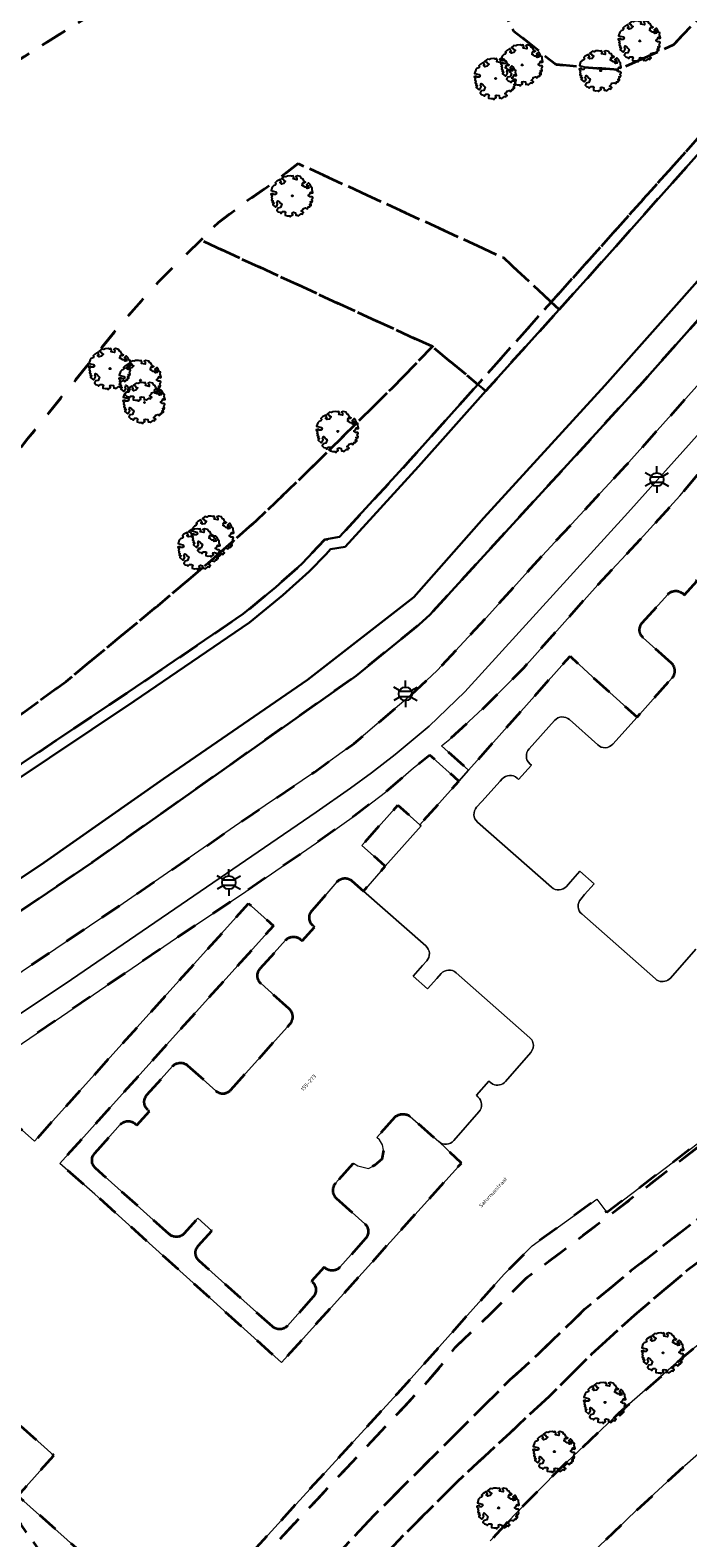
# Model space of a CAD drawing. Extents: x 105780 to 185197, y 477999 to 525027.
# Tile 280 of 562: x 107868 to 107930, y 478619 to 478762. Entities that reach past the tile are written whole.
import ezdxf
from ezdxf.enums import TextEntityAlignment as Align

# ---------------------------------------------------------------- set-up
doc = ezdxf.new("R2010")
doc.units = 0
doc.linetypes.add('XX-HIDDEN', pattern=[4, 2, -2])
for name, color, linetype, lineweight in [('B-GV-GR-BOOM-S', 252, 'Continuous', 25), ('B-GV-GR-MATERIAALGRENS-G', 252, 'XX-HIDDEN', 35), ('B-RO-IE-MEUBILAIR_WEGMEUBILAIR-S', 252, 'Continuous', 25), ('B-WE-GW-WATERGANG_SLOOT_INSTEEK-G', 252, 'Continuous', 30), ('B-XX-KG-KADASTRAAL_BEBOUWING-G', 252, 'Continuous', 20), ('B1-WE-OG-BEBOUWING-T18', 7, 'Continuous', 18), ('B1-WE-OG-TERREIN_ERF-GV', 252, 'Continuous', 18), ('B1-WE-OG-TOPOGRAFIE-T18', 10, 'Continuous', 18), ('B1-WE-VH-VERHARDING_ASFALT-GV', 252, 'Continuous', 18), ('B1-WE-VH-VERHARDING_TEGEL-GV', 252, 'Continuous', 18), ('TIJDELIJK UIT -WE-VH-VERHARDING_ASFALT-GV', 252, 'Continuous', 18)]:
    doc.layers.add(name, color=color, linetype=linetype, lineweight=lineweight)
doc.styles.add('NLCS-ISO', font='NLCS-ISO.ttf')
doc.styles.add('NLCS-ISO-M200-T18', font='NLCS-ISO.ttf', dxfattribs={"height": 0.36})

# ---------------------------------------------------------------- blocks, each defined once
blk = doc.blocks.new('B-SIE-WEG_LICHTMAST-SO')
at = {"ltscale": 0.1}
for p, q in [((-1.1, 0.63), (-2.19, 1.27)), ((0, 1.27), (0, 2.53)), ((1.1, 0.63), (2.19, 1.27)), ((-1.1, -0.63), (-2.19, -1.27)), ((0, -1.27), (0, -2.53)), ((1.1, -0.63), (2.19, -1.27))]:
    blk.add_line(p, q, dxfattribs=at)
at = {"flags": 128}
for points in [[(-1.16, 0.5), (1.16, 0.5)], [(-1.16, -0.5), (1.16, -0.5)]]:
    blk.add_lwpolyline(points, dxfattribs=at)
at = {"ltscale": 0.1}
blk.add_circle((0, 0), 1.27, dxfattribs=at)
at = {"style": 'NLCS-ISO'}
blk.add_attdef('TYPE', text='', height=1.8, dxfattribs=at).set_placement((0, 2.53), align=Align.BOTTOM_CENTER)
blk = doc.blocks.new('B-SGR-BOOM_06')
at = {"linetype": 'Continuous', "flags": 128}
blk.add_lwpolyline([(1.08, 1.41), (1.01, 1.58), (0.88, 1.63), (0.78, 1.81), (0.51, 1.88), (0.34, 1.81), (0.44, 1.71), (0.43, 1.52), (0.09, 1.59), (0.14, 1.73), (0.07, 1.88), (-0.06, 1.84), (-0.19, 1.88), (-0.46, 1.86), (-0.6, 1.79), (-0.78, 1.83), (-1.02, 1.64), (-0.85, 1.56), (-0.8, 1.46), (-0.63, 1.37), (-0.8, 1.16), (-1.02, 1.11), (-1.17, 1.24), (-1.05, 1.29), (-1.15, 1.54), (-1.45, 1.37), (-1.6, 1.21), (-1.52, 1.14), (-1.6, 1.01), (-1.77, 0.94), (-1.89, 0.82), (-2, 0.49), (-1.55, 0.37), (-1.48, 0.22), (-1.6, 0.12), (-1.8, 0.12), (-1.84, 0.22), (-2.04, 0.15), (-1.9, -0.07), (-1.97, -0.15), (-1.89, -0.22), (-1.95, -0.4), (-1.81, -0.47), (-1.89, -0.62), (-1.77, -0.64), (-1.72, -0.68), (-1.85, -0.84), (-1.57, -1.07), (-1.47, -0.97), (-1.38, -0.79), (-1.45, -0.7), (-1.37, -0.47), (-1.25, -0.54), (-1.12, -0.7), (-1, -0.8), (-1.12, -1.12), (-1.37, -1.17), (-1.47, -1.36), (-1.33, -1.51), (-1.13, -1.56), (-1.11, -1.61), (-1.08, -1.66), (-0.93, -1.49), (-0.73, -1.49), (-0.63, -1.56), (-0.68, -1.71), (-0.68, -1.84), (-0.46, -1.89), (-0.24, -1.88), (-0.19, -1.98), (-0.09, -1.86), (0.04, -1.79), (-0.02, -1.6), (0.11, -1.56), (0.31, -1.61), (0.34, -1.84), (0.46, -1.83), (0.58, -1.89), (0.83, -1.69), (0.95, -1.74), (0.93, -1.66), (1.06, -1.59), (0.96, -1.49), (0.85, -1.46), (1.03, -1.29), (1.05, -1.19), (1.26, -1.14), (1.42, -1.22), (1.51, -1.12), (1.51, -1.05), (1.65, -1.05), (1.65, -0.95), (1.78, -0.91), (1.78, -0.82), (1.63, -0.82), (1.82, -0.64), (1.7, -0.57), (1.85, -0.62), (1.9, -0.5), (1.82, -0.37), (1.93, -0.18), (1.87, -0.1), (1.7, -0.1), (1.5, 0.03), (1.63, 0.12), (1.75, 0.34), (1.82, 0.24), (1.95, 0.29), (1.87, 0.57), (1.88, 0.75), (1.8, 0.79), (1.67, 1.06), (1.53, 1.21), (1.35, 1.04), (1.47, 0.97), (1.57, 0.72), (1.41, 0.69), (1.33, 0.85), (1.2, 0.82), (1.06, 0.92), (0.9, 1.01), (0.98, 1.07), (0.93, 1.17), (1.01, 1.27), (1.15, 1.22), (1.26, 1.29)], close=True, dxfattribs=at)
blk.add_circle((0, 0), 0.06)
at = {"style": 'NLCS-ISO'}
blk.add_attdef('SOORT', text='', height=0.3, dxfattribs=at).set_placement((0, -0.36), align=Align.TOP_CENTER)

msp = doc.modelspace()

# ---------------------------------------------------------------- linework, layer by layer
at = {"layer": 'B-GV-GR-MATERIAALGRENS-G', "flags": 128}
for points in [[(108091.741, 478911.392), (108091.505, 478911.653), (108091.34, 478911.836), (108086.468, 478907.148), (108085.697, 478906.246), (108085.418, 478905.667), (108085.251, 478904.825), (108085.976, 478899.518), (108085.646, 478897.782), (108085.037, 478896.62), (108083.096, 478894.266), (108062.45, 478871.496), (108040.219, 478846.451), (108039.522, 478846.086), (108038.119, 478845.963), (108031.682, 478846.108), (108030.67, 478845.795), (108029.504, 478844.797), (108010.175, 478822.752), (107946.4, 478751.732), (107925.562, 478728.26), (107905.809, 478706.648), (107904.806, 478705.728), (107898.836, 478700.882), (107873.965, 478683.262), (107859.619, 478673.538), (107856.058, 478671.377), (107840.859, 478661.756), (107840.719, 478659.482), (107829.388, 478649.192), (107815.598, 478636.938), (107816.985, 478636.144), (107818.294, 478635.312), (107818.409, 478635.239), (107819.633, 478637.361), (107820.695, 478638.681), (107823.748, 478641.848), (107825.834, 478643.823), (107827.896, 478645.667), (107830.192, 478647.546), (107835.44, 478651.466), (107861.534, 478669.196), (107864.132, 478670.833), (107876.859, 478679.394), (107889.115, 478687.853), (107894.909, 478691.791), (107898.65, 478694.48), (107904.006, 478699.058), (107906.505, 478701.391), (107911.141, 478706.391), (107915.635, 478711.394), (107924.297, 478720.738), (107935.031, 478732.758), (107944.775, 478743.508), (107955.949, 478755.954), (107965.704, 478766.821), (107982.639, 478785.684), (108000, 478805.115), (108008.702, 478814.902), (108016.492, 478823.31), (108017.159, 478823.725), (108017.478, 478823.789), (108040.861, 478825.137), (108041.392, 478825.308), (108042.522, 478826.265), (108054.263, 478839.153), (108066.995, 478853.622), (108079.169, 478866.934), (108079.744, 478867.574), (108093.019, 478882.345), (108104.584, 478895.504), (108105.002, 478896.445), (108105.013, 478897.469), (108104.932, 478898.499), (108104.622, 478899.485), (108104.158, 478900.291)], [(107966.515, 478791.147), (107963.276, 478799.187), (107959.03, 478803.395), (107952.558, 478797.739), (107954.527, 478790.473), (107951.485, 478786.915), (107945.398, 478779.149), (107931.487, 478763.3), (107928.803, 478760.47), (107923.529, 478758.086), (107917.716, 478758.584), (107913.73, 478761.74), (107911.687, 478765.696), (107910.334, 478764.591), (107908.906, 478763.766), (107905.892, 478762.998), (107904.2, 478762.905), (107902, 478763.343), (107899.08, 478764.073), (107898.136, 478764.312), (107895.878, 478765.16), (107894.129, 478765.957), (107892.912, 478766.757), (107892.259, 478767.316), (107891.645, 478768.033), (107891.202, 478768.725), (107889.19, 478772.394), (107887.548, 478775.635), (107885.907, 478771.904), (107884.103, 478769.765), (107855.705, 478751.889), (107831.95, 478737.19), (107831.797, 478735.492), (107832.898, 478733.684), (107834.719, 478730.973), (107836.579, 478727.914), (107838.828, 478725.029), (107841.14, 478722.498), (107842.436, 478720.693), (107848.323, 478714.914), (107850.385, 478712.429), (107852.177, 478711.402), (107854.391, 478711.289), (107856.557, 478711.796), (107858.476, 478712.633), (107860.28, 478713.786), (107862.433, 478716.108), (107865.118, 478719.755), (107867.867, 478723.252), (107876.836, 478734.304), (107880.175, 478738.042), (107884.186, 478742.018), (107885.857, 478743.674), (107888.565, 478745.715), (107890.693, 478747.191), (107893.386, 478749.244), (107912.802, 478740.32), (107917.246, 478736.155), (107926.667, 478746.706)], [(107954.527, 478790.473), (107952.558, 478797.739), (107948.296, 478794.189), (107945.745, 478792.303), (107943.282, 478790.295), (107941.088, 478788.826), (107938.911, 478787.631), (107932.167, 478784.133), (107930.268, 478783.038), (107928.871, 478782.164), (107927.571, 478781.206), (107926.195, 478780.048), (107924.464, 478778.472), (107922.887, 478776.909), (107918.077, 478771.902), (107914.346, 478768.186), (107911.687, 478765.696), (107913.73, 478761.74), (107917.716, 478758.584), (107923.529, 478758.086), (107928.803, 478760.47), (107931.487, 478763.3), (107945.398, 478779.149), (107951.485, 478786.915)], [(107966.929, 478790.12), (107966.515, 478791.147), (107926.667, 478746.706), (107917.246, 478736.155), (107917.988, 478735.46), (107922.23, 478740.175), (107932.234, 478751.425), (107951.74, 478773.03)], [(107855.705, 478751.889), (107884.103, 478769.765), (107885.907, 478771.904), (107887.548, 478775.635), (107884.613, 478781.428), (107883.595, 478781.049), (107880.515, 478779.361), (107879.233, 478778.658), (107876.067, 478776.844), (107858.326, 478767.497), (107836.002, 478756.023), (107834.495, 478759.076), (107830.925, 478757.717), (107822.867, 478753.907), (107819.359, 478751.957), (107816.253, 478749.797), (107813.172, 478747.005), (107811.358, 478745.119), (107810.05, 478743.199), (107810.136, 478741.17), (107811.721, 478738.767), (107817.166, 478732), (107826.26, 478718.546), (107830.787, 478711.571), (107832.331, 478709.409), (107833.571, 478709.312), (107835.384, 478709.855), (107836.634, 478710.783), (107838.842, 478712.577), (107841.013, 478714.667), (107842.687, 478716.821), (107843.061, 478718.666), (107842.436, 478720.693), (107841.14, 478722.498), (107838.828, 478725.029), (107836.579, 478727.914), (107834.719, 478730.973), (107832.898, 478733.684), (107831.797, 478735.492), (107831.95, 478737.19)], [(107848.323, 478714.914), (107842.436, 478720.693), (107843.061, 478718.666), (107842.687, 478716.821), (107841.013, 478714.667), (107838.842, 478712.577), (107836.634, 478710.783), (107835.384, 478709.855), (107833.571, 478709.312), (107832.331, 478709.409), (107830.787, 478711.571), (107826.26, 478718.546), (107817.166, 478732), (107811.721, 478738.767), (107810.136, 478741.17), (107810.05, 478743.199), (107811.358, 478745.119), (107813.172, 478747.005), (107816.253, 478749.797), (107819.359, 478751.957), (107822.867, 478753.907), (107830.925, 478757.717), (107834.495, 478759.076), (107835.381, 478759.469), (107831.414, 478765.17), (107801.127, 478744.753), (107815.645, 478722.893), (107840.445, 478686.035), (107842.282, 478684.109), (107843.286, 478683.492), (107844.86, 478682.906), (107846.517, 478682.416), (107848.296, 478682.33), (107850.273, 478682.399), (107851.887, 478682.75), (107853.451, 478683.338), (107877.351, 478699.325), (107888.181, 478706.723), (107891.276, 478709.263), (107893.721, 478711.458), (107895.889, 478713.748), (107897.291, 478713.989), (107903.986, 478721.304), (107910.319, 478728.397), (107906.036, 478731.956), (107902.207, 478728.012), (107894.018, 478719.926), (107889.433, 478715.521), (107884.846, 478711.478), (107880.138, 478707.491), (107871.488, 478700.329), (107861.718, 478693.235), (107857.407, 478690.473), (107854.752, 478689.422), (107851.648, 478688.635), (107849.359, 478689.052), (107847.421, 478690.276), (107845.332, 478692.279), (107843.381, 478694.5), (107841.297, 478696.763), (107839.849, 478698.699), (107838.425, 478701.311), (107837.361, 478703.81), (107837.217, 478706.146), (107838.486, 478708.165), (107840.221, 478710.195), (107842.498, 478712.435), (107844.773, 478714.364), (107846.636, 478715.08)], [(107893.386, 478749.244), (107890.693, 478747.191), (107888.565, 478745.715), (107885.857, 478743.674), (107884.186, 478742.018), (107906.036, 478731.956), (107910.319, 478728.397), (107917.246, 478736.155), (107912.802, 478740.32)], [(107906.036, 478731.956), (107884.186, 478742.018), (107880.175, 478738.042), (107876.836, 478734.304), (107867.867, 478723.252), (107865.118, 478719.755), (107862.433, 478716.108), (107860.28, 478713.786), (107858.476, 478712.633), (107856.557, 478711.796), (107854.391, 478711.289), (107852.177, 478711.402), (107850.385, 478712.429), (107848.323, 478714.914), (107846.636, 478715.08), (107844.773, 478714.364), (107842.498, 478712.435), (107840.221, 478710.195), (107838.486, 478708.165), (107837.217, 478706.146), (107837.361, 478703.81), (107838.425, 478701.311), (107839.849, 478698.699), (107841.297, 478696.763), (107843.381, 478694.5), (107845.332, 478692.279), (107847.421, 478690.276), (107849.359, 478689.052), (107851.648, 478688.635), (107854.752, 478689.422), (107857.407, 478690.473), (107861.718, 478693.235), (107871.488, 478700.329), (107880.138, 478707.491), (107884.846, 478711.478), (107889.433, 478715.521), (107894.018, 478719.926), (107902.207, 478728.012)], [(107917.988, 478735.46), (107917.246, 478736.155), (107910.319, 478728.397), (107911.072, 478727.771)], [(107994.029, 478682.554), (107993.133, 478686.228), (107992.649, 478686.954), (107982.782, 478695.726), (107981.834, 478694.596), (107984.999, 478691.713), (107989.52, 478687.746), (107982.585, 478684.263), (107977.304, 478681.881), (107972.395, 478680.215), (107966.089, 478677.844), (107960.484, 478675.307), (107950.366, 478670.163), (107945.389, 478666.535), (107939.923, 478662.7), (107934.509, 478659.038), (107924.114, 478650.983), (107918.366, 478646.602), (107914.854, 478643.976), (107911.646, 478640.759), (107908.189, 478637.464), (107906.786, 478635.656), (107905.22, 478633.838), (107885.914, 478613.267), (107878.057, 478605.611), (107876.656, 478604.227), (107877.709, 478603.168), (107878.241, 478603.679), (107879.053, 478604.458), (107881.225, 478602.647), (107881.478, 478602.519), (107881.689, 478602.546), (107889.586, 478610.109), (107895.782, 478616.534), (107900.594, 478621.665), (107913.324, 478634.373), (107916.008, 478636.837), (107920.428, 478641.108), (107924.761, 478644.686), (107929.816, 478648.631), (107935.295, 478652.79), (107939.213, 478655.559), (107941.004, 478656.825), (107947.212, 478661.106), (107952.591, 478664.727), (107958.396, 478667.862), (107963.071, 478670.21), (107968.841, 478672.967), (107974.342, 478675.353), (107980.806, 478678.022), (107986.519, 478680.515), (107991.293, 478682.081)], [(107994.373, 478680.313), (107994.029, 478682.554), (107991.293, 478682.081), (107986.519, 478680.515), (107980.806, 478678.022), (107974.342, 478675.353), (107968.841, 478672.967), (107963.071, 478670.21), (107958.396, 478667.862), (107952.591, 478664.727), (107947.212, 478661.106), (107941.004, 478656.825), (107939.213, 478655.559), (107935.295, 478652.79), (107929.816, 478648.631), (107924.761, 478644.686), (107920.428, 478641.108), (107916.008, 478636.837), (107913.324, 478634.373), (107900.594, 478621.665), (107895.782, 478616.534), (107889.586, 478610.109), (107881.689, 478602.546), (107881.478, 478602.519), (107881.225, 478602.647), (107879.053, 478604.458), (107878.241, 478603.679), (107877.709, 478603.168), (107880.118, 478600.967), (107881.393, 478600.439), (107882.583, 478600.035), (107883.207, 478600.077), (107883.738, 478600.312), (107893.058, 478609.077), (107897.475, 478613.432), (107902.834, 478619.242), (107908.365, 478624.774), (107917.083, 478632.866), (107921.013, 478636.788), (107925.355, 478640.742), (107930.107, 478644.754), (107934.788, 478648.346), (107939.327, 478651.939), (107941.054, 478653.165), (107945.072, 478656.016), (107950.015, 478659.408), (107964.066, 478667.101), (107968.592, 478669.696), (107973.309, 478671.839), (107983.166, 478676.004), (107988.042, 478677.94), (107991.745, 478679.292)], [(108006.566, 478677.269), (108008.013, 478677.687), (108011.644, 478678.645), (108012.425, 478678.83), (108012.085, 478680.23), (108011.43, 478680.82), (108009.98, 478680.442), (108005.501, 478679.274), (107997.174, 478676.815), (107995.047, 478678.271), (107994.969, 478678.324), (107994.373, 478680.313), (107991.745, 478679.292), (107988.042, 478677.94), (107983.166, 478676.004), (107973.309, 478671.839), (107968.592, 478669.696), (107964.066, 478667.101), (107950.015, 478659.408), (107945.072, 478656.016), (107941.054, 478653.165), (107939.327, 478651.939), (107934.788, 478648.346), (107930.107, 478644.754), (107925.355, 478640.742), (107921.013, 478636.788), (107917.083, 478632.866), (107908.365, 478624.774), (107902.834, 478619.242), (107897.475, 478613.432), (107893.058, 478609.077), (107883.738, 478600.312), (107883.207, 478600.077), (107882.583, 478600.035), (107881.393, 478600.439), (107880.118, 478600.967), (107877.709, 478603.168), (107881.213, 478591.942), (107869.717, 478578.974), (107861.269, 478569.365), (107862.57, 478568.254), (107871.786, 478578.903), (107882.368, 478590.957), (107886.731, 478595.985), (107888.665, 478597.925), (107901.723, 478608.827), (107903.187, 478610.107), (107904.046, 478610.983), (107911.487, 478619.211), (107913.772, 478621.653), (107918.169, 478626.148), (107923.659, 478631.281), (107929.758, 478636.617), (107933.301, 478639.523), (107936.975, 478642.415), (107941.074, 478645.495), (107945.293, 478648.545), (107952.473, 478653.317), (107956.141, 478655.612), (107960.091, 478657.954), (107970.721, 478663.669), (107974.296, 478665.348), (107977.187, 478666.771), (107979.396, 478667.755), (107984.725, 478669.985), (107988.181, 478671.356), (107990.937, 478672.388), (107997.362, 478674.561), (108000, 478675.375)], [(107864.033, 478660.206), (107852.384, 478650.621), (107848.191, 478646.454), (107847.975, 478645.947), (107847.919, 478645.498), (107848.068, 478644.959), (107862.874, 478623.314), (107876.656, 478604.227), (107878.057, 478605.611), (107870.847, 478615.568), (107861.828, 478628.514), (107856.417, 478636.281), (107850.971, 478644.808), (107850.908, 478645.32), (107851.064, 478645.852), (107851.424, 478646.484), (107853.591, 478649.461)], [(107979.045, 478649.676), (107976.726, 478654.619), (107975.38, 478657.334), (107974.821, 478657.062), (107969.321, 478654.202), (107962.364, 478650.359), (107958.939, 478648.343), (107955.575, 478646.226), (107951.404, 478643.44), (107947.303, 478640.553), (107943.278, 478637.559), (107939.337, 478634.457), (107934.535, 478630.454), (107929.85, 478626.313), (107925.268, 478622.06), (107920.771, 478617.717), (107917.234, 478614.151), (107913.782, 478610.504), (107910.406, 478606.786), (107907.099, 478603.006), (107906.006, 478601.992), (107902.845, 478598.37), (107901.577, 478596.628), (107900.765, 478595.323), (107897.538, 478589.127), (107896.193, 478586.88), (107894.667, 478584.753), (107869.927, 478556.26), (107873.658, 478553.012), (107922.771, 478607.232), (107923.246, 478607.863), (107926.135, 478610.999), (107929.089, 478614.072), (107932.123, 478617.068), (107935.249, 478619.968), (107939.777, 478623.931), (107944.411, 478627.771), (107949.158, 478631.47), (107954.027, 478635.007), (107958.687, 478638.161), (107963.449, 478641.161), (107968.3, 478644.012), (107973.232, 478646.722)]]:
    msp.add_lwpolyline(points, close=True, dxfattribs=at)
for points in [[(107947.734, 478694.882), (107949.73, 478693.082), (107955.712, 478699.724), (107957.455, 478701.757), (107957.446, 478703.058), (107956.5, 478703.958), (107953.067, 478700.246), (107935.241, 478716.202), (107933.12, 478718.033), (107938.576, 478724.016), (107936.34, 478726.03), (107934.437, 478723.94), (107929.381, 478717.858), (107925.621, 478713.742), (107921.64, 478709.479), (107914.648, 478701.639), (107911.25, 478698.199), (107907.686, 478694.902), (107906.888, 478694.269), (107909.453, 478691.974), (107910.252, 478692.873), (107919.018, 478702.735), (107921.127, 478700.772), (107925.344, 478696.988), (107928.652, 478700.675)], [(107929.65, 478708.641), (107929.798, 478708.508), (107931, 478709.847), (107930.851, 478709.981)], [(107925.833, 478705.882), (107928.238, 478708.565)], [(107928.575, 478702.085), (107925.914, 478704.476)], [(107898.445, 478681.52), (107899.55, 478680.547), (107901.59, 478682.896), (107899.388, 478684.866), (107902.793, 478688.671), (107904.867, 478686.815), (107908.537, 478690.944), (107905.786, 478693.396), (107904.258, 478692.185), (107901.612, 478689.905), (107898.678, 478687.655), (107895.121, 478685.097), (107888.444, 478680.52), (107881.907, 478676.131), (107863.181, 478663.336), (107864.556, 478660.78), (107864.033, 478660.206), (107853.591, 478649.461), (107851.424, 478646.484), (107851.064, 478645.852), (107850.908, 478645.32), (107850.971, 478644.808), (107856.417, 478636.281), (107861.828, 478628.514), (107870.847, 478615.568), (107878.057, 478605.611), (107885.914, 478613.267), (107905.22, 478633.838), (107906.786, 478635.656), (107908.189, 478637.464), (107911.646, 478640.759), (107914.854, 478643.976), (107918.366, 478646.602), (107924.114, 478650.983), (107934.509, 478659.038), (107939.923, 478662.7), (107945.389, 478666.535), (107950.366, 478670.163), (107960.484, 478675.307), (107966.089, 478677.844), (107972.395, 478680.215), (107977.304, 478681.881), (107982.585, 478684.263), (107989.52, 478687.746), (107984.999, 478691.713), (107978.42, 478684.39), (107974.939, 478687.588), (107973.539, 478686.972), (107975.033, 478682.848), (107950.945, 478674.461), (107944.584, 478672.355), (107940.383, 478667.704), (107942.259, 478665.241), (107922.505, 478650.217), (107921.533, 478651.452), (107915.445, 478647.056), (107912.81, 478644.376), (107902.729, 478633.089), (107891.793, 478621.16), (107885.228, 478613.91), (107880.988, 478617.598), (107880.38, 478616.908), (107877.69, 478613.858), (107866.947, 478623.473), (107870.32, 478627.267), (107855.54, 478640.501), (107856.643, 478641.687), (107852.791, 478645.253), (107865.64, 478659.49), (107868.527, 478656.946), (107888.709, 478679.377), (107891.052, 478677.276), (107870.911, 478654.846), (107874.204, 478651.944), (107891.809, 478636.043), (107908.777, 478654.882), (107906.641, 478656.902), (107903.941, 478659.265)], [(107894.679, 478678.704), (107894.942, 478678.995), (107897.04, 478681.425)], [(107893.609, 478675.985), (107893.756, 478675.853), (107894.93, 478677.163), (107894.779, 478677.294)], [(107889.798, 478673.231), (107892.197, 478675.909)], [(107892.538, 478669.433), (107889.875, 478671.82)], [(107887.025, 478661.781), (107892.616, 478668.022)], [(107879.12, 478661.311), (107881.539, 478664.01)], [(107882.95, 478664.088), (107885.614, 478661.702)], [(107878.02, 478658.581), (107878.167, 478658.449), (107879.347, 478659.766), (107879.199, 478659.899)], [(107874.189, 478655.799), (107876.607, 478658.504)], [(107902.5, 478659.214), (107900.788, 478657.303), (107901.048, 478657.07), (107901.338, 478656.589), (107901.439, 478656.083), (107901.279, 478655.242), (107900.619, 478654.662), (107900.001, 478654.375), (107899.002, 478654.6), (107898.604, 478654.866), (107896.9, 478652.964)], [(107881.227, 478648.155), (107874.268, 478654.389)], [(107896.977, 478651.553), (107899.657, 478649.152)], [(107883.957, 478647.053), (107885.245, 478648.49), (107883.926, 478649.671), (107882.638, 478648.233)], [(107899.735, 478647.741), (107897.325, 478645.053)], [(107890.955, 478639.443), (107884.035, 478645.642)], [(107895.913, 478644.976), (107895.817, 478645.063), (107894.623, 478643.73), (107894.72, 478643.643)], [(107894.797, 478642.232), (107892.366, 478639.52)]]:
    msp.add_lwpolyline(points, dxfattribs=at)
for points in [[(107928.238, 478708.565, -0.4150316), (107929.65, 478708.641)], [(107925.914, 478704.476, -0.4160862), (107925.833, 478705.882)], [(107928.652, 478700.675, 0.4148957), (107928.575, 478702.085)], [(107897.04, 478681.425, -0.4163436), (107898.445, 478681.52)], [(107894.779, 478677.294, -0.4156249), (107894.679, 478678.704)], [(107892.197, 478675.909, -0.4150316), (107893.609, 478675.985)], [(107889.875, 478671.82, -0.4174676), (107889.798, 478673.231)], [(107892.616, 478668.022, 0.415332), (107892.538, 478669.433)], [(107881.539, 478664.01, -0.415332), (107882.95, 478664.088)], [(107879.199, 478659.899, -0.4142772), (107879.12, 478661.311)], [(107885.614, 478661.702, 0.4160223), (107887.025, 478661.781)], [(107903.775, 478659.358, 0.2792851), (107902.5, 478659.214)], [(107876.607, 478658.504, -0.4139791), (107878.02, 478658.581)], [(107903.941, 478659.265, 0.0423698), (107903.775, 478659.358)], [(107874.268, 478654.389, -0.4134489), (107874.189, 478655.799)], [(107896.9, 478652.964, 0.4174676), (107896.977, 478651.553)], [(107882.638, 478648.233, -0.4167451), (107881.227, 478648.155)], [(107899.657, 478649.152, -0.415332), (107899.735, 478647.741)], [(107884.035, 478645.642, -0.4167451), (107883.957, 478647.053)], [(107897.325, 478645.053, -0.415722), (107895.913, 478644.976)], [(107894.72, 478643.643, -0.4160545), (107894.797, 478642.232)], [(107892.366, 478639.52, -0.4174676), (107890.955, 478639.443)]]:
    msp.add_lwpolyline(points, format="xyb", dxfattribs=at)
at = {"layer": 'B-WE-GW-WATERGANG_SLOOT_INSTEEK-G', "flags": 128}
for points in [[(107859.619, 478673.538), (107873.965, 478683.262), (107898.836, 478700.882), (107904.806, 478705.728), (107905.809, 478706.648), (107925.562, 478728.26), (107946.4, 478751.732), (108010.175, 478822.752), (108029.504, 478844.797), (108030.67, 478845.795), (108031.682, 478846.108), (108038.119, 478845.963), (108039.522, 478846.086), (108040.219, 478846.451), (108062.45, 478871.496)], [(108046.692, 478857.464), (108038.681, 478848.432), (108029.241, 478847.889), (108020.09, 478837.523), (108010.447, 478826.807), (108000, 478815.083), (107989.475, 478803.375), (107984.883, 478798.358), (107981.791, 478794.979), (107951.873, 478761.366), (107932.292, 478739.561), (107922.291, 478728.285), (107910.88, 478715.784), (107904.28, 478708.289), (107894.266, 478700.489), (107880.69, 478691.139), (107869.413, 478683.239), (107861.362, 478677.875)], [(107861.362, 478677.875), (107869.413, 478683.239), (107880.69, 478691.139), (107894.266, 478700.489), (107904.28, 478708.289), (107910.88, 478715.784), (107922.291, 478728.285), (107932.292, 478739.561), (107951.873, 478761.366), (107981.791, 478794.979)], [(107951.74, 478773.03), (107932.234, 478751.425), (107922.23, 478740.175), (107917.988, 478735.46), (107911.072, 478727.771), (107904.729, 478720.634), (107897.798, 478713.062), (107896.415, 478712.824), (107896.035, 478712.379), (107894.412, 478710.734), (107891.928, 478708.504), (107888.783, 478705.923), (107877.91, 478698.496), (107853.909, 478682.442)], [(107853.909, 478682.442), (107877.91, 478698.496), (107888.783, 478705.923), (107891.928, 478708.504), (107894.412, 478710.734), (107896.035, 478712.379), (107896.415, 478712.824), (107897.798, 478713.062), (107904.729, 478720.634), (107911.072, 478727.771), (107910.319, 478728.397), (107903.986, 478721.304), (107897.291, 478713.989), (107895.889, 478713.748), (107893.721, 478711.458), (107891.276, 478709.263), (107888.181, 478706.723), (107877.351, 478699.325), (107853.451, 478683.338)]]:
    msp.add_lwpolyline(points, dxfattribs=at)
at = {"layer": 'B-XX-KG-KADASTRAAL_BEBOUWING-G', "flags": 128}
for points in [[(107930.851, 478709.981), (107931, 478709.847), (107929.798, 478708.508), (107929.65, 478708.641)], [(107928.238, 478708.565), (107925.833, 478705.882)], [(107925.914, 478704.476), (107928.575, 478702.085)], [(107928.652, 478700.675), (107925.344, 478696.988), (107923.046, 478694.427)], [(107917.563, 478696.662), (107915.153, 478693.977)], [(107921.636, 478694.35), (107918.973, 478696.739)], [(107915.224, 478692.572), (107915.378, 478692.432), (107914.165, 478691.103), (107914.028, 478691.226)], [(107912.616, 478691.15), (107912.419, 478690.93), (107910.688, 478688.999), (107910.211, 478688.467)], [(107910.292, 478687.061), (107917.265, 478680.91)], [(107918.676, 478680.998), (107919.056, 478681.43), (107919.95, 478682.445), (107921.307, 478681.249), (107920.398, 478680.217), (107920.032, 478679.803)], [(107897.04, 478681.425), (107894.942, 478678.995), (107894.679, 478678.704)], [(107905.419, 478675.37), (107899.55, 478680.547), (107898.445, 478681.52)], [(107920.121, 478678.392), (107927.077, 478672.255)], [(107894.779, 478677.294), (107894.93, 478677.163), (107893.756, 478675.853), (107893.609, 478675.985)], [(107892.197, 478675.909), (107889.798, 478673.231)], [(107906.863, 478672.763), (107906.465, 478672.311), (107905.588, 478671.317), (107904.231, 478672.515), (107905.119, 478673.519), (107905.507, 478673.959)], [(107928.485, 478672.34), (107930.9, 478675.057)], [(107915.231, 478666.715), (107908.273, 478672.851)], [(107889.875, 478671.82), (107892.538, 478669.433)], [(107892.616, 478668.022), (107887.025, 478661.781)], [(107912.928, 478662.572), (107915.322, 478665.307)], [(107881.539, 478664.01), (107879.12, 478661.311)], [(107885.614, 478661.702), (107882.95, 478664.088)], [(107910.338, 478661.13), (107910.201, 478661.279), (107911.367, 478662.612), (107911.521, 478662.477), (107911.725, 478662.339)], [(107879.199, 478659.899), (107879.347, 478659.766), (107878.167, 478658.449), (107878.02, 478658.581)], [(107908.052, 478656.997), (107910.427, 478659.713)], [(107876.607, 478658.504), (107874.189, 478655.799)], [(107896.9, 478652.964), (107898.604, 478654.866), (107899.002, 478654.6), (107900.001, 478654.375), (107900.619, 478654.662), (107901.279, 478655.242), (107901.439, 478656.083), (107901.338, 478656.589), (107901.048, 478657.07), (107900.788, 478657.303), (107902.5, 478659.214)], [(107903.941, 478659.265), (107906.641, 478656.902)], [(107874.268, 478654.389), (107881.227, 478648.155)], [(107899.657, 478649.152), (107896.977, 478651.553)], [(107882.638, 478648.233), (107883.926, 478649.671), (107885.245, 478648.49), (107883.957, 478647.053)], [(107897.325, 478645.053), (107899.735, 478647.741)], [(107884.035, 478645.642), (107890.955, 478639.443)], [(107894.72, 478643.643), (107894.623, 478643.73), (107895.817, 478645.063), (107895.913, 478644.976)], [(107892.366, 478639.52), (107894.797, 478642.232)]]:
    msp.add_lwpolyline(points, dxfattribs=at)
for points in [[(107929.65, 478708.641, 0.4150316), (107928.238, 478708.565)], [(107925.833, 478705.882, 0.4160862), (107925.914, 478704.476)], [(107928.575, 478702.085, -0.4148957), (107928.652, 478700.675)], [(107918.973, 478696.739, 0.4148957), (107917.563, 478696.662)], [(107915.153, 478693.977, 0.4120904), (107915.224, 478692.572)], [(107923.046, 478694.427, -0.4163099), (107921.636, 478694.35)], [(107914.028, 478691.226, 0.4150316), (107912.616, 478691.15)], [(107910.211, 478688.467, 0.4160862), (107910.292, 478687.061)], [(107898.445, 478681.52, 0.4163436), (107897.04, 478681.425)], [(107917.265, 478680.91, 0.4139163), (107918.676, 478680.998)], [(107920.032, 478679.803, 0.4160159), (107920.121, 478678.392)], [(107894.679, 478678.704, 0.4156249), (107894.779, 478677.294)], [(107893.609, 478675.985, 0.4150316), (107892.197, 478675.909)], [(107905.507, 478673.959, 0.4153283), (107905.419, 478675.37)], [(107889.798, 478673.231, 0.4174676), (107889.875, 478671.82)], [(107908.273, 478672.851, 0.4155776), (107906.863, 478672.763)], [(107927.366, 478672.079, 0.3135014), (107928.485, 478672.34)], [(107927.077, 478672.255, 0.0836355), (107927.366, 478672.079)], [(107892.538, 478669.433, -0.415332), (107892.616, 478668.022)], [(107915.522, 478666.261, 0.135263), (107915.231, 478666.715)], [(107915.322, 478665.307, 0.2579517), (107915.522, 478666.261)], [(107882.95, 478664.088, 0.415332), (107881.539, 478664.01)], [(107911.725, 478662.339, 0.3415523), (107912.928, 478662.572)], [(107879.12, 478661.311, 0.4142772), (107879.199, 478659.899)], [(107887.025, 478661.781, -0.4160223), (107885.614, 478661.702)], [(107910.427, 478659.713, 0.4156672), (107910.338, 478661.13)], [(107902.5, 478659.214, -0.2792851), (107903.775, 478659.358)], [(107878.02, 478658.581, 0.4139791), (107876.607, 478658.504)], [(107903.775, 478659.358, -0.0423698), (107903.941, 478659.265)], [(107906.641, 478656.902, 0.4145812), (107908.052, 478656.997)], [(107874.189, 478655.799, 0.4134489), (107874.268, 478654.389)], [(107896.977, 478651.553, -0.4174676), (107896.9, 478652.964)], [(107881.227, 478648.155, 0.4167451), (107882.638, 478648.233)], [(107899.735, 478647.741, 0.415332), (107899.657, 478649.152)], [(107883.957, 478647.053, 0.4167451), (107884.035, 478645.642)], [(107895.913, 478644.976, 0.415722), (107897.325, 478645.053)], [(107894.797, 478642.232, 0.4160545), (107894.72, 478643.643)], [(107890.955, 478639.443, 0.4174676), (107892.366, 478639.52)]]:
    msp.add_lwpolyline(points, format="xyb", dxfattribs=at)
msp.add_lwpolyline([(107904.867, 478686.815), (107902.793, 478688.671), (107899.388, 478684.866), (107901.59, 478682.896), (107904.995, 478686.701)], close=True, dxfattribs=at)
at = {"layer": 'B1-WE-OG-TERREIN_ERF-GV', "flags": 128}
for points in [[(107923.046, 478694.427), (107925.344, 478696.988), (107921.127, 478700.772), (107919.018, 478702.735), (107910.252, 478692.873), (107909.453, 478691.974), (107908.537, 478690.944), (107904.867, 478686.815), (107904.995, 478686.701), (107901.59, 478682.896), (107899.55, 478680.547), (107905.419, 478675.37)], [(107915.153, 478693.977), (107917.563, 478696.662)], [(107918.973, 478696.739), (107921.636, 478694.35)], [(107914.028, 478691.226), (107914.165, 478691.103), (107915.378, 478692.432), (107915.224, 478692.572)], [(107910.211, 478688.467), (107910.688, 478688.999), (107912.419, 478690.93), (107912.616, 478691.15)], [(107917.265, 478680.91), (107910.292, 478687.061)], [(107920.032, 478679.803), (107920.398, 478680.217), (107921.307, 478681.249), (107919.95, 478682.445), (107919.056, 478681.43), (107918.676, 478680.998)], [(107906.641, 478656.902), (107908.777, 478654.882), (107891.809, 478636.043), (107874.204, 478651.944), (107870.911, 478654.846), (107891.052, 478677.276), (107888.709, 478679.377), (107868.527, 478656.946), (107865.64, 478659.49)], [(107927.077, 478672.255), (107920.121, 478678.392)], [(107905.507, 478673.959), (107905.119, 478673.519), (107904.231, 478672.515), (107905.588, 478671.317), (107906.465, 478672.311), (107906.863, 478672.763)], [(107930.9, 478675.057), (107928.485, 478672.34)], [(107855.54, 478640.501), (107870.32, 478627.267), (107866.947, 478623.473), (107877.69, 478613.858), (107880.38, 478616.908), (107880.988, 478617.598), (107885.228, 478613.91), (107891.793, 478621.16), (107902.729, 478633.089), (107912.81, 478644.376), (107915.445, 478647.056), (107921.533, 478651.452), (107922.505, 478650.217), (107942.259, 478665.241), (107940.383, 478667.704), (107944.584, 478672.355)], [(107908.273, 478672.851), (107915.231, 478666.715)], [(107915.322, 478665.307), (107912.928, 478662.572)], [(107911.725, 478662.339), (107911.521, 478662.477), (107911.367, 478662.612), (107910.201, 478661.279), (107910.338, 478661.13)], [(107910.427, 478659.713), (107908.052, 478656.997)]]:
    msp.add_lwpolyline(points, dxfattribs=at)
at = {"layer": 'B1-WE-OG-TERREIN_ERF-GV'}
for points in [[(107917.563, 478696.662, -0.4148957), (107918.973, 478696.739)], [(107915.224, 478692.572, -0.4120904), (107915.153, 478693.977)], [(107921.636, 478694.35, 0.4163099), (107923.046, 478694.427)], [(107912.616, 478691.15, -0.4150316), (107914.028, 478691.226)], [(107910.292, 478687.061, -0.4160862), (107910.211, 478688.467)], [(107918.676, 478680.998, -0.4139163), (107917.265, 478680.91)], [(107920.121, 478678.392, -0.4160159), (107920.032, 478679.803)], [(107905.419, 478675.37, -0.4153283), (107905.507, 478673.959)], [(107906.863, 478672.763, -0.4155776), (107908.273, 478672.851)], [(107928.485, 478672.34, -0.3135014), (107927.366, 478672.079)], [(107927.366, 478672.079, -0.0836355), (107927.077, 478672.255)], [(107915.231, 478666.715, -0.135263), (107915.522, 478666.261)], [(107915.522, 478666.261, -0.2579517), (107915.322, 478665.307)], [(107912.928, 478662.572, -0.3415523), (107911.725, 478662.339)], [(107910.338, 478661.13, -0.4156672), (107910.427, 478659.713)], [(107908.052, 478656.997, -0.4145812), (107906.641, 478656.902)]]:
    msp.add_lwpolyline(points, format="xyb", dxfattribs=at)
at = {"layer": 'B1-WE-VH-VERHARDING_ASFALT-GV', "flags": 128}
for points in [[(108009.359, 478665.848), (108006.566, 478677.269), (108000, 478675.375), (107997.362, 478674.561), (107990.937, 478672.388), (107988.181, 478671.356), (107984.725, 478669.985), (107979.396, 478667.755), (107977.187, 478666.771), (107974.296, 478665.348), (107970.721, 478663.669), (107960.091, 478657.954), (107956.141, 478655.612), (107952.473, 478653.317), (107945.293, 478648.545), (107941.074, 478645.495), (107936.975, 478642.415), (107933.301, 478639.523), (107929.758, 478636.617), (107923.659, 478631.281), (107918.169, 478626.148), (107913.772, 478621.653), (107911.487, 478619.211)], [(107920.771, 478617.717), (107925.268, 478622.06), (107929.85, 478626.313), (107934.535, 478630.454), (107939.337, 478634.457), (107943.278, 478637.559), (107947.303, 478640.553), (107951.404, 478643.44), (107955.575, 478646.226), (107958.939, 478648.343), (107962.364, 478650.359), (107969.321, 478654.202), (107974.821, 478657.062), (107975.38, 478657.334)]]:
    msp.add_lwpolyline(points, dxfattribs=at)
at = {"layer": 'B1-WE-VH-VERHARDING_TEGEL-GV', "flags": 128}
for points in [[(107936.489, 478729.684), (107924.479, 478716.257), (107909.111, 478699.379), (107905.737, 478696.136), (107902.539, 478693.463), (107900.304, 478691.721), (107898.319, 478690.27), (107895.088, 478688.009), (107871.988, 478672.194), (107867.053, 478668.906)], [(107863.181, 478663.336), (107881.907, 478676.131), (107888.444, 478680.52), (107895.121, 478685.097), (107898.678, 478687.655), (107901.612, 478689.905), (107904.258, 478692.185), (107905.786, 478693.396), (107908.537, 478690.944), (107909.453, 478691.974), (107906.888, 478694.269), (107907.686, 478694.902), (107911.25, 478698.199), (107914.648, 478701.639), (107921.64, 478709.479), (107925.621, 478713.742), (107929.381, 478717.858), (107934.437, 478723.94)]]:
    msp.add_lwpolyline(points, dxfattribs=at)
at = {"layer": 'TIJDELIJK UIT -WE-VH-VERHARDING_ASFALT-GV', "flags": 128}
for points in [[(107895.088, 478688.009), (107898.319, 478690.27), (107900.304, 478691.721), (107902.539, 478693.463), (107905.737, 478696.136), (107909.111, 478699.379), (107924.479, 478716.257), (107936.489, 478729.684), (107958.272, 478753.86), (107955.949, 478755.954), (107944.775, 478743.508), (107935.031, 478732.758), (107924.297, 478720.738), (107915.635, 478711.394), (107911.141, 478706.391), (107906.505, 478701.391), (107904.006, 478699.058), (107898.65, 478694.48), (107894.909, 478691.791), (107889.115, 478687.853), (107876.859, 478679.394), (107864.132, 478670.833)], [(107867.053, 478668.906), (107871.988, 478672.194), (107895.088, 478688.009)]]:
    msp.add_lwpolyline(points, dxfattribs=at)

# ---------------------------------------------------------------- block references
at = {"layer": 'B-GV-GR-BOOM-S', "linetype": 'Continuous', "lineweight": 0}
for p in [(107925.602, 478760.823), (107912.016, 478757.271), (107914.508, 478758.558), (107921.908, 478758.014), (107892.826, 478746.199), (107875.639, 478729.887), (107878.507, 478728.784), (107878.883, 478726.685), (107897.124, 478723.953), (107885.365, 478714.077), (107884.061, 478712.878), (107927.789, 478636.955), (107922.324, 478632.278), (107917.549, 478627.637), (107912.28, 478622.314)]:
    msp.add_blockref('B-SGR-BOOM_06', p, dxfattribs=at)
at = {"layer": 'B-RO-IE-MEUBILAIR_WEGMEUBILAIR-S', "xscale": 0.5, "yscale": 0.5, "zscale": 0.5}
for p in [(107927.213, 478719.407), (107903.496, 478699.179), (107886.839, 478681.359)]:
    msp.add_blockref('B-SIE-WEG_LICHTMAST-SO', p, dxfattribs=at)

# ---------------------------------------------------------------- texts
at = {"layer": 'B1-WE-OG-BEBOUWING-T18', "style": 'NLCS-ISO-M200-T18'}
msp.add_text('155-273', height=0.36, rotation=48, dxfattribs=at).set_placement((107894.347, 478662.462), align=Align.MIDDLE)
at = {"layer": 'B1-WE-OG-TOPOGRAFIE-T18', "style": 'NLCS-ISO-M200-T18'}
msp.add_text('Saturnusstraat', height=0.36, rotation=47.7, dxfattribs=at).set_placement((107911.761, 478652.119), align=Align.MIDDLE)

doc.saveas('drawing.dxf')
